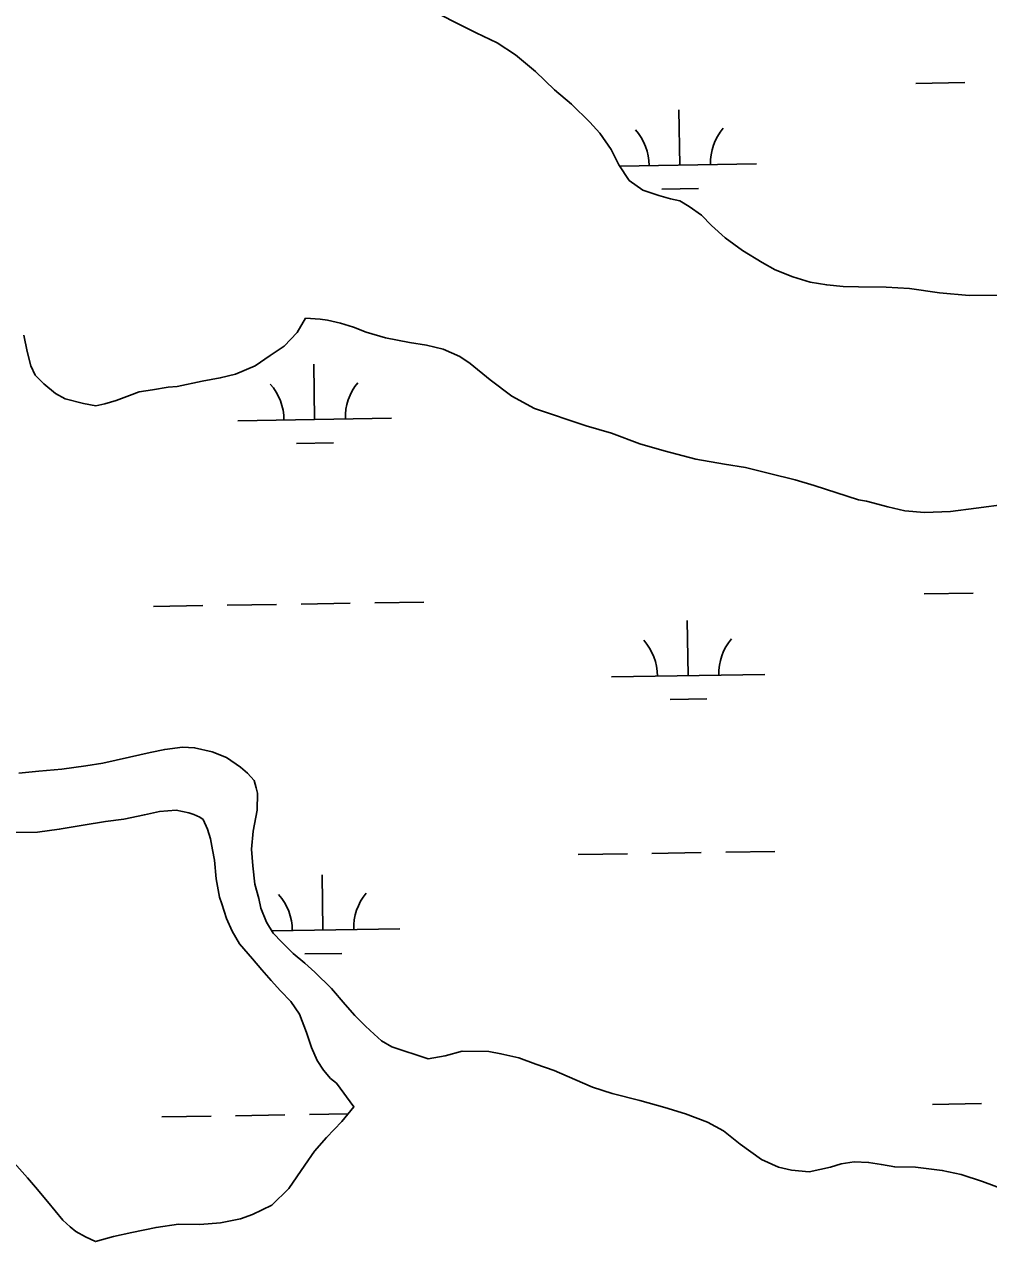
# Model space of a CAD drawing. Extents: x 3855477 to 3893699, y 299188 to 325115.
# Drawn here: x 3868554 to 3869182, y 320462 to 321255 of the extents above; entities that cross this region are included whole.
import ezdxf

# ---------------------------------------------------------------- set-up
doc = ezdxf.new("R2010")
doc.units = 0
doc.layers.add('V-TOPO-SHOR', color=7, linetype='Continuous')
doc.layers.add('V-WETL-SWMP', color=7, linetype='Continuous')

msp = doc.modelspace()

# ---------------------------------------------------------------- linework, layer by layer
at = {"layer": 'V-TOPO-SHOR'}
for points in [[(3869115.31, 321083.65), (3869097.36, 321083.8), (3869087.38, 321084.06), (3869076.6, 321085.11), (3869065.81, 321086.96), (3869054.6, 321090.4), (3869042.96, 321095.02), (3869034.53, 321099.69), (3869021.66, 321107.49), (3869010.38, 321115.71), (3869001.49, 321123.96), (3868995.02, 321130.66), (3868986.97, 321136.13), (3868980.93, 321140.03), (3868974.93, 321141.15), (3868967.33, 321143.44), (3868956.91, 321146.89), (3868948.05, 321153.14), (3868941.13, 321163.42), (3868936.21, 321173.32), (3868928.88, 321183.99), (3868922.4, 321191.08), (3868910.28, 321202.88), (3868899.38, 321212.3), (3868886.85, 321224.09), (3868873.94, 321235.08), (3868861.87, 321242.89), (3868848.22, 321249.49), (3868837.38, 321254.92), (3868823.32, 321261.91)], [(3869191.15, 321078.5), (3869169.39, 321078.2), (3869149.97, 321079.91), (3869130.54, 321082.81), (3869115.31, 321083.65)], [(3868553.64, 321052.41), (3868555.76, 321041.78), (3868558.26, 321032.33), (3868561.1, 321026.44), (3868566.71, 321020.59), (3868574.31, 321014.37), (3868580.67, 321010.91), (3868592.57, 321007.91), (3868600.49, 321006.43), (3868606.4, 321007.7), (3868613.88, 321009.78), (3868622.52, 321013.06), (3868628.81, 321015.52), (3868637.48, 321016.82), (3868647.73, 321018.54), (3868653.65, 321019.02), (3868669.8, 321022.4), (3868681.63, 321024.54), (3868691.47, 321027.04), (3868704.44, 321032.35), (3868714.22, 321039.21), (3868723.22, 321045.26), (3868731.79, 321054.06), (3868737.24, 321063.43)], [(3869097.31, 320945.18), (3869068.47, 320954.36), (3869056.05, 320958.18), (3869039.25, 320962.33), (3869023.64, 320966.11), (3869010.05, 320968.32), (3868991.26, 320971.65), (3868970.85, 320976.95), (3868954.83, 320981.52), (3868936.39, 320988.44), (3868919.97, 320993.4), (3868886.32, 321004.51), (3868871.45, 321012.68), (3868857.35, 321023.25), (3868844.44, 321033.85), (3868837.6, 321038.54), (3868826.77, 321043.17), (3868815.96, 321045.82), (3868804.77, 321047.66), (3868789.18, 321050.64), (3868776.76, 321054.46), (3868768.34, 321057.53), (3868759.93, 321060.21), (3868751.53, 321062.09), (3868746.73, 321062.82), (3868737.24, 321063.43)], [(3869193.65, 320942.3), (3869173.87, 320939.65), (3869157.26, 320937.44), (3869140.23, 320936.81), (3869127.53, 320937.83), (3869116.4, 320940.45), (3869102.48, 320944.22), (3869097.31, 320945.18)], [(3868816.97, 320580.79), (3868793.43, 320588.8), (3868786.63, 320592.68), (3868781.81, 320596.98), (3868776.18, 320602.06), (3868769.33, 320609.12), (3868762.88, 320616.17), (3868754, 320626.78), (3868743.14, 320637.35), (3868736.7, 320643.21), (3868729.07, 320649.46), (3868721.82, 320656.91), (3868716.19, 320662.79), (3868711.72, 320669.87), (3868708.02, 320678.95), (3868706.74, 320685.29), (3868704.23, 320694.79), (3868702.88, 320706.68), (3868701.94, 320717.38), (3868702.96, 320729.31), (3868705.56, 320742.85), (3868705.8, 320753.97), (3868704.96, 320757.53), (3868703.71, 320762.28), (3868699.27, 320766.98), (3868694.85, 320770.89), (3868685.63, 320777.12), (3868676.45, 320780.96), (3868664.9, 320783.58), (3868656.95, 320783.87), (3868645.46, 320782.52), (3868635.96, 320780.41), (3868622.5, 320777.44), (3868605.08, 320773.63), (3868593.98, 320771.89), (3868578.53, 320769.7), (3868563.46, 320768.3), (3868550.38, 320766.93)], [(3868768.68, 320549.62), (3868757.35, 320564.95), (3868753.33, 320568.07), (3868748.89, 320573.57), (3868744.83, 320579.87), (3868741.15, 320588.16), (3868737.83, 320598.04), (3868733.3, 320609.89), (3868727.63, 320618.15), (3868720.79, 320625.2), (3868714.74, 320631.87), (3868708.69, 320638.93), (3868702.63, 320645.99), (3868694.16, 320655.8), (3868689.28, 320664.08), (3868685.6, 320672.36), (3868682.69, 320681.86), (3868681.04, 320686.2), (3868678.89, 320698.08), (3868677.93, 320710.38), (3868676.64, 320717.11), (3868675.36, 320724.24), (3868673.28, 320730.56), (3868670.42, 320736.88), (3868668.41, 320738.44), (3868664.42, 320739.97), (3868661.23, 320741.12), (3868652.86, 320742.99), (3868642.16, 320742.05), (3868632.26, 320739.93), (3868618.8, 320736.97), (3868606.91, 320735.61), (3868592.25, 320733.03), (3868576.8, 320730.43), (3868562.53, 320728.65), (3868546.65, 320728.43)], [(3868600.34, 320461.75), (3868593.95, 320464.84), (3868587.54, 320468.33), (3868583.93, 320471.46), (3868579.1, 320475.76), (3868569.01, 320487.93), (3868561.34, 320497.35), (3868556.1, 320503.23), (3868549.24, 320511.08), (3868540.39, 320519.7), (3868528.34, 320529.46), (3868516.33, 320536.84), (3868506.74, 320541.07), (3868496.34, 320546.49), (3868487.14, 320551.53), (3868475.93, 320558.52), (3868466.69, 320566.33), (3868458.25, 320573.36), (3868450.21, 320580.8), (3868440.17, 320589), (3868435.51, 320592.03), (3868428, 320596.36), (3868424.06, 320598.44), (3868417.51, 320601.32)], [(3868816.97, 320580.79), (3868828.03, 320582.92), (3868839.08, 320585.84), (3868856.51, 320585.68), (3868864.46, 320584.21), (3868875.98, 320581.59), (3868887.13, 320577.39), (3868899.07, 320573.19), (3868912.62, 320567.44), (3868924.17, 320562.45), (3868936.91, 320558.26), (3868954.79, 320553.76), (3868971.1, 320549.23), (3868984.62, 320545.05), (3868998.96, 320539.7), (3869009.33, 320533.9), (3869020.15, 320525.34), (3869034.15, 320515.23), (3869045.31, 320510.23), (3869053.65, 320508.37), (3869065.15, 320507.34), (3869078.98, 320510.3), (3869086.08, 320512.38), (3869094.38, 320513.68), (3869103.89, 320513.41), (3869112.23, 320511.94), (3869120.96, 320510.48), (3869134.43, 320510.27), (3869151.89, 320508.13), (3869164.21, 320505.53), (3869178.13, 320500.96), (3869193.27, 320495.23)], [(3868600.34, 320461.75), (3868612.18, 320465.09), (3868624.03, 320467.62), (3868639.83, 320471.01), (3868654.45, 320473.19), (3868668.32, 320472.98), (3868681.77, 320473.96), (3868694.81, 320476.52), (3868702.69, 320479.4), (3868715.28, 320485.51), (3868726.23, 320496.36), (3868736.71, 320511.55), (3868742.93, 320520.75), (3868750.73, 320529.57), (3868760.89, 320540.01), (3868768.68, 320549.62)]]:
    msp.add_lwpolyline(points, dxfattribs=at)
at = {"layer": 'V-WETL-SWMP'}
for p, q in [((3868848.22, 321249.49), (3868837.38, 321254.92)), ((3868861.87, 321242.89), (3868848.22, 321249.49)), ((3868873.94, 321235.08), (3868861.87, 321242.89)), ((3868886.85, 321224.09), (3868873.94, 321235.08)), ((3868899.38, 321212.3), (3868886.85, 321224.09)), ((3868910.28, 321202.88), (3868899.38, 321212.3)), ((3869134.66, 321216.47), (3869166.66, 321216.99)), ((3868922.4, 321191.08), (3868910.28, 321202.88)), ((3868980.92, 321163.21), (3868980.33, 321199.21)), ((3868928.88, 321183.99), (3868922.4, 321191.08)), ((3868936.21, 321173.32), (3868928.88, 321183.99)), ((3868941.13, 321163.42), (3868936.21, 321173.32)), ((3868948.05, 321153.14), (3868941.13, 321163.42)), ((3868941.7, 321162.57), (3869030.91, 321164.03)), ((3868956.91, 321146.88), (3868948.05, 321153.14)), ((3868967.33, 321143.44), (3868956.91, 321146.88)), ((3868969.17, 321147.59), (3868993.17, 321147.98)), ((3868974.93, 321141.15), (3868967.33, 321143.44)), ((3868980.93, 321140.03), (3868974.93, 321141.15)), ((3868986.97, 321136.13), (3868980.93, 321140.03)), ((3868995.02, 321130.66), (3868986.97, 321136.13)), ((3869001.49, 321123.96), (3868995.02, 321130.66)), ((3869010.38, 321115.71), (3869001.49, 321123.96)), ((3869021.66, 321107.49), (3869010.38, 321115.71)), ((3869034.53, 321099.69), (3869021.66, 321107.49)), ((3869042.96, 321095.02), (3869034.53, 321099.69)), ((3869054.6, 321090.39), (3869042.96, 321095.02)), ((3869065.81, 321086.96), (3869054.6, 321090.39)), ((3869076.6, 321085.11), (3869065.81, 321086.96)), ((3869087.38, 321084.06), (3869076.6, 321085.11)), ((3869097.36, 321083.8), (3869087.38, 321084.06)), ((3869115.31, 321083.65), (3869097.36, 321083.8)), ((3869130.54, 321082.81), (3869115.31, 321083.65)), ((3869149.97, 321079.91), (3869130.54, 321082.81)), ((3869169.39, 321078.2), (3869149.97, 321079.91)), ((3869191.15, 321078.5), (3869169.39, 321078.2)), ((3868743.11, 320997.45), (3868742.53, 321033.45)), ((3868693.12, 320996.64), (3868793.11, 320998.27)), ((3868731.36, 320981.83), (3868755.36, 320982.22)), ((3869140.08, 320883.84), (3869172.08, 320884.36)), ((3868638.24, 320875.66), (3868670.23, 320876.18)), ((3868686.23, 320876.44), (3868718.23, 320876.96)), ((3868734.23, 320877.22), (3868766.22, 320877.74)), ((3868782.22, 320878), (3868814.21, 320878.53)), ((3868986.33, 320830.58), (3868985.75, 320866.58)), ((3868936.34, 320829.77), (3869036.33, 320831.4)), ((3868974.59, 320814.96), (3868998.58, 320815.35)), ((3868914.82, 320713.97), (3868946.81, 320714.49)), ((3868962.81, 320714.75), (3868994.81, 320715.27)), ((3869010.8, 320715.53), (3869042.8, 320716.05)), ((3868748.53, 320664.82), (3868747.94, 320700.82)), ((3868715.24, 320664.28), (3868798.52, 320665.64)), ((3868736.78, 320649.2), (3868760.78, 320649.59)), ((3869145.5, 320551.2), (3869177.49, 320551.73)), ((3868643.66, 320543.03), (3868675.65, 320543.55)), ((3868691.65, 320543.81), (3868723.65, 320544.33)), ((3868739.64, 320544.59), (3868764.93, 320545))]:
    msp.add_line(p, q, dxfattribs=at)
for points in [[(3868628.81, 321015.52), (3868637.48, 321016.82), (3868647.73, 321018.54), (3868653.65, 321019.02), (3868669.8, 321022.4), (3868681.63, 321024.54), (3868691.47, 321027.04), (3868704.44, 321032.35), (3868714.22, 321039.21), (3868723.22, 321045.26), (3868731.79, 321054.06), (3868737.24, 321063.43), (3868746.73, 321062.82), (3868751.53, 321062.09), (3868759.93, 321060.21), (3868768.34, 321057.53), (3868776.76, 321054.45), (3868789.18, 321050.64), (3868804.77, 321047.66), (3868815.96, 321045.82), (3868826.77, 321043.17), (3868837.6, 321038.54), (3868844.44, 321033.85), (3868857.35, 321023.25), (3868871.45, 321012.68), (3868886.32, 321004.51), (3868919.97, 320993.4), (3868936.39, 320988.44), (3868954.83, 320981.52), (3868970.85, 320976.95), (3868991.26, 320971.65), (3869010.05, 320968.32), (3869023.64, 320966.11), (3869039.25, 320962.33), (3869056.05, 320958.18), (3869068.47, 320954.36), (3869097.31, 320945.18), (3869102.48, 320944.22), (3869116.4, 320940.45), (3869127.53, 320937.83), (3869140.23, 320936.81), (3869157.26, 320937.44), (3869173.87, 320939.65), (3869193.65, 320942.3)], [(3868553.64, 321052.41), (3868555.76, 321041.78), (3868558.26, 321032.33), (3868561.1, 321026.44), (3868566.71, 321020.59), (3868574.31, 321014.37), (3868580.67, 321010.91), (3868592.57, 321007.91), (3868600.49, 321006.44), (3868606.4, 321007.7), (3868613.88, 321009.78), (3868622.52, 321013.06), (3868628.81, 321015.52)], [(3869193.27, 320495.23), (3869178.13, 320500.96), (3869164.21, 320505.53), (3869151.89, 320508.13), (3869134.43, 320510.27), (3869120.96, 320510.48), (3869112.23, 320511.94), (3869103.89, 320513.41), (3869094.38, 320513.68), (3869086.08, 320512.38), (3869078.98, 320510.3), (3869065.15, 320507.34), (3869053.65, 320508.37), (3869045.31, 320510.23), (3869034.15, 320515.23), (3869020.15, 320525.34), (3869009.33, 320533.9), (3868998.96, 320539.7), (3868984.62, 320545.05), (3868971.1, 320549.23), (3868954.79, 320553.76), (3868936.91, 320558.26), (3868924.17, 320562.45), (3868912.62, 320567.44), (3868899.07, 320573.19), (3868887.13, 320577.39), (3868875.98, 320581.59), (3868864.46, 320584.21), (3868856.52, 320585.68), (3868839.08, 320585.84), (3868828.03, 320582.92), (3868816.97, 320580.78), (3868793.43, 320588.8), (3868786.63, 320592.68), (3868781.81, 320596.98), (3868776.18, 320602.06), (3868769.33, 320609.12), (3868762.88, 320616.17), (3868754, 320626.77), (3868743.14, 320637.35), (3868736.7, 320643.21), (3868729.07, 320649.46), (3868721.82, 320656.91), (3868716.19, 320662.79), (3868711.72, 320669.87), (3868708.02, 320678.95), (3868706.74, 320685.29), (3868704.23, 320694.78), (3868702.88, 320706.68), (3868701.94, 320717.39), (3868702.96, 320729.31), (3868705.56, 320742.85), (3868705.8, 320753.97), (3868704.96, 320757.53), (3868703.7, 320762.28), (3868699.27, 320766.98), (3868694.85, 320770.89), (3868685.63, 320777.12), (3868676.45, 320780.96), (3868664.9, 320783.58), (3868656.95, 320783.87), (3868645.46, 320782.52), (3868635.96, 320780.41), (3868622.5, 320777.44), (3868605.08, 320773.63), (3868593.98, 320771.89), (3868578.53, 320769.69), (3868563.46, 320768.3), (3868550.38, 320766.93)], [(3868546.65, 320728.43), (3868562.53, 320728.65), (3868576.8, 320730.43), (3868592.25, 320733.03), (3868606.91, 320735.61), (3868618.8, 320736.97), (3868632.26, 320739.93), (3868642.16, 320742.05), (3868652.86, 320742.99), (3868661.23, 320741.12), (3868664.42, 320739.97), (3868668.41, 320738.44), (3868670.42, 320736.88), (3868673.28, 320730.56), (3868675.36, 320724.24), (3868676.65, 320717.11), (3868677.93, 320710.38), (3868678.89, 320698.08), (3868681.04, 320686.2), (3868682.69, 320681.85), (3868685.6, 320672.36), (3868689.28, 320664.08), (3868694.16, 320655.81), (3868702.63, 320646), (3868708.69, 320638.93), (3868714.74, 320631.87), (3868720.79, 320625.2), (3868727.63, 320618.15), (3868733.31, 320609.89), (3868737.83, 320598.04), (3868741.15, 320588.16), (3868744.83, 320579.87), (3868748.89, 320573.57), (3868753.33, 320568.07), (3868757.35, 320564.95), (3868768.68, 320549.62), (3868760.88, 320540.01), (3868750.73, 320529.57), (3868742.93, 320520.75), (3868736.71, 320511.55), (3868726.23, 320496.36), (3868715.29, 320485.51), (3868702.69, 320479.4), (3868694.81, 320476.52), (3868681.77, 320473.96), (3868668.32, 320472.98), (3868654.45, 320473.19), (3868639.83, 320471.01), (3868624.03, 320467.62), (3868612.18, 320465.09), (3868600.34, 320461.75), (3868593.95, 320464.84), (3868587.54, 320468.33), (3868583.93, 320471.46), (3868579.1, 320475.76), (3868569.01, 320487.93), (3868561.34, 320497.35), (3868556.1, 320503.24), (3868549.24, 320511.08)]]:
    msp.add_lwpolyline(points, dxfattribs=at)
for centre, start, end in [((3868925.67, 321162.79), 0.16154, 41.7052), ((3869036.14, 321164.59), 140.16154, 181.7052), ((3868687.87, 320997.03), 0.16154, 41.7052), ((3868798.34, 320998.83), 140.16154, 181.7052), ((3868931.09, 320830.16), 0.16154, 41.7052), ((3869041.56, 320831.96), 140.16154, 181.7052), ((3868693.29, 320664.4), 0.16154, 41.7052), ((3868803.76, 320666.2), 140.16154, 181.7052)]:
    msp.add_arc(centre, 35.25, start, end, dxfattribs=at)

doc.saveas('drawing.dxf')
